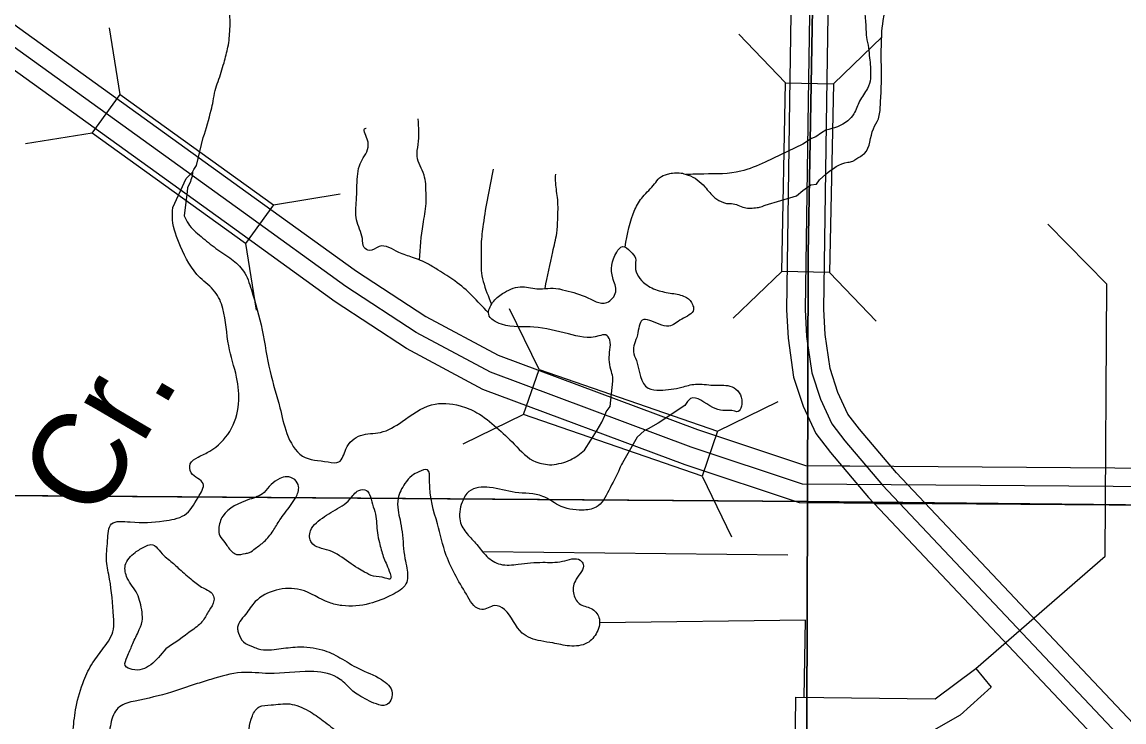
# Model space of a CAD drawing. Extents: x 380424 to 701066, y 1117407 to 1412949.
# Drawn here: x 463713 to 469618, y 1330753 to 1334507 of the extents above; entities that cross this region are included whole.
import ezdxf

# ---------------------------------------------------------------- set-up
doc = ezdxf.new("R2010")
doc.units = 0
for name, color, linetype in [('Bridges and Drawbridges County Highways', 7, 'Continuous'), ('Bridges and Drawbridges State Highways', 7, 'Continuous'), ('Cities Incorporated Area', 7, 'Continuous'), ('County Route Divided Highway Outline and Fill', 7, 'Continuous'), ('County Routes Highway Center Lines', 7, 'Continuous'), ('Islands', 7, 'Continuous'), ('Lakes and Ponds', 7, 'Continuous'), ('Masks for Road Features', 7, 'Continuous'), ('Narrow Canals', 7, 'Continuous'), ('Narrow River Creek and Branch and Slough', 7, 'Continuous'), ('Narrow River Creek and Branch and Slough Text', 7, 'Continuous'), ('Section Lines', 7, 'Continuous'), ('State Route Divided Highway Outline and Fill', 7, 'Continuous'), ('State Routes Highway Center Lines', 7, 'Continuous'), ('Township  and Range lines', 7, 'Continuous')]:
    doc.layers.add(name, color=color, linetype=linetype)

msp = doc.modelspace()

# ---------------------------------------------------------------- linework, layer by layer
at = {"layer": 'Bridges and Drawbridges County Highways'}
for p, q in [((467804.6, 1334180.9), (467553.8, 1334442)), ((468060.5, 1334175.7), (468321.7, 1334426.4)), ((467784.1, 1333169.1), (467522.9, 1332918.4)), ((468040, 1333163.9), (468290.8, 1332902.8))]:
    msp.add_line(p, q, dxfattribs=at)
msp.add_lwpolyline([(467784.1, 1333169.1), (467804.6, 1334180.9), (468060.5, 1334175.7), (468040, 1333163.9)], close=True, dxfattribs=at)
at = {"layer": 'Bridges and Drawbridges State Highways'}
for p, q in [((464238.9, 1334118.8), (464181, 1334476.1)), ((464089.2, 1333911.1), (463731.8, 1333853.2)), ((465059.8, 1333526.9), (465417.1, 1333584.8)), ((464910, 1333319.2), (464967.9, 1332961.8)), ((466483.4, 1332643.1), (466324.8, 1332968.5)), ((467440.1, 1332313.3), (467765.6, 1332471.9)), ((466400, 1332401), (466074.5, 1332242.4)), ((467356.7, 1332071.3), (467515.3, 1331745.8))]:
    msp.add_line(p, q, dxfattribs=at)
for points in [[(464238.9, 1334118.8), (465059.8, 1333526.9), (464910, 1333319.2), (464089.2, 1333911.1)], [(466483.4, 1332643.1), (467440.1, 1332313.3), (467356.7, 1332071.3), (466400, 1332401)]]:
    msp.add_lwpolyline(points, close=True, dxfattribs=at)
at = {"layer": 'Cities Incorporated Area'}
for points in [[(464520.4, 1333511.4), (464591.7, 1333668.2), (464625.6, 1333702.2), (464624.2, 1333678.1), (464617.2, 1333659.7), (464615.7, 1333651.3), (464600.2, 1333617.3), (464597.3, 1333597.5), (464581.5, 1333467.4)], [(466727.4, 1332211.2), (466794.1, 1332318), (466819.1, 1332360.9), (466835.2, 1332396.7), (466842.4, 1332416.4), (466863.8, 1332445), (466878, 1332580.6)], [(467264.5, 1332450.4), (467121.4, 1332355.5), (467067.7, 1332325.1), (467046.3, 1332314.4), (467008.7, 1332280.4), (466929.7, 1332142.6)], [(467804.4, 1326172.8), (467859.7, 1330886), (468606.5, 1330876.9), (468823.9, 1331040), (468907, 1330940.2), (468739.3, 1330789.7), (468524, 1330666)]]:
    msp.add_lwpolyline(points, dxfattribs=at)
for points in [[(461896.9, 1328532.8), (462002.4, 1328538.1), (462113.2, 1328517), (462261, 1328495.9), (462377.1, 1328548.6), (462424.6, 1328596.1), (462440.4, 1328643.6), (462450.9, 1328749.2), (462440.4, 1328838.9), (462419.3, 1328933.8), (462419.3, 1329044.7), (462456.2, 1329166), (462498.4, 1329255.7), (462567, 1329366.6), (462667.3, 1329509), (462815.1, 1329683.2), (462910, 1329730.7), (463036.7, 1329820.4), (463121.1, 1329825.7), (463205.5, 1329799.3), (463263.6, 1329725.4), (463268.9, 1329651.5), (463268.9, 1329556.5), (463279.4, 1329498.5), (463311.1, 1329445.7), (463369.1, 1329414.1), (463443, 1329414.1), (463543.3, 1329419.3), (463680.5, 1329393), (463764.9, 1329371.8), (463912.7, 1329266.3), (463997.1, 1329171.3), (464023.5, 1329181.9), (464039.3, 1329213.5), (464049.9, 1329287.4), (464049.9, 1329340.2), (464034, 1329403.5), (464023.5, 1329509), (464007.7, 1329582.9), (463991.8, 1329862.6), (463970.7, 1330474.7), (463986.5, 1330712.2), (464002.4, 1330833.6), (464044.6, 1330976.1), (464092.1, 1331071.1), (464150.1, 1331150.2), (464202.9, 1331250.5), (464202.9, 1331319.1), (464181.8, 1331519.6), (464166, 1331614.6), (464171.2, 1331725.4), (464192.3, 1331815.1), (464292.6, 1331825.7), (464472, 1331830.9), (464582.8, 1331862.6), (464656.7, 1331957.6), (464683.1, 1332031.5), (464619.8, 1332089.5), (464614.5, 1332137), (464656.7, 1332173.9), (464720, 1332205.6), (464825.6, 1332311.2), (464873.1, 1332458.9), (464862.5, 1332601.4), (464820.3, 1332770.3), (464788.7, 1332970.8), (464746.4, 1333060.5), (464667.3, 1333134.4), (464561.7, 1333303.2), (464519.5, 1333445.7), (464520.4, 1333511.4)], [(464581.5, 1333467.4), (464604, 1333424.6), (464672.6, 1333356), (464751.7, 1333292.7), (464836.1, 1333234.6), (464899.5, 1333171.3), (464941.7, 1333071), (464999.7, 1332854.7), (465041.9, 1332633.1), (465094.7, 1332437.8), (465131.7, 1332300.6), (465216.1, 1332179.2), (465353.3, 1332147.6), (465411.3, 1332147.6), (465448.3, 1332216.2), (465527.4, 1332290), (465633, 1332305.9), (465749.1, 1332363.9), (465907.4, 1332453.6), (466060.4, 1332448.4), (466150.1, 1332411.4), (466255.7, 1332332.3), (466350.6, 1332242.6), (466466.7, 1332147.6), (466551.2, 1332131.7)], [(466878, 1332580.6), (466878.3, 1332601.4), (466867.8, 1332643.6), (466862.5, 1332749.2), (466862.5, 1332801.9), (466841.4, 1332828.3), (466804.5, 1332823), (466640.9, 1332833.6), (466456.2, 1332870.5), (466282, 1332886.4), (466213.4, 1332939.1), (466234.6, 1333002.4), (466287.3, 1333049.9), (466382.3, 1333086.9), (466472, 1333076.3), (466588.1, 1333076.3), (466609.2, 1333071), (466730.6, 1333034.1), (466846.7, 1333002.4), (466894.2, 1333060.5), (466878.3, 1333134.4), (466899.5, 1333271.6), (466931.1, 1333303.2), (466973.3, 1333276.9), (466999.7, 1333239.9), (466999.7, 1333192.4), (467052.5, 1333102.7), (467126.4, 1333065.8), (467205.5, 1333049.9), (467274.1, 1333028.8), (467305.8, 1332991.9), (467311.1, 1332965.5), (467247.7, 1332912.7), (467179.1, 1332875.8), (467126.4, 1332886.4), (467036.7, 1332907.5), (467010.3, 1332828.3), (466989.2, 1332738.6), (467005, 1332691.1), (467068.3, 1332543.3), (467131.6, 1332532.8), (467247.7, 1332548.6), (467321.6, 1332564.5), (467416.6, 1332559.2), (467506.3, 1332553.9), (467569.6, 1332480), (467543.2, 1332416.7), (467532.2, 1332420), (467469.1, 1332424), (467413.9, 1332439.8), (467295.5, 1332487.1), (467264.5, 1332450.4)], [(466551.2, 1332131.7), (466651.4, 1332158.1), (466727.4, 1332211.2)], [(466929.7, 1332142.6), (466915.3, 1332110.6), (466857.2, 1331994.5), (466788.6, 1331904.8), (466714.8, 1331889), (466588.1, 1331915.4), (466503.7, 1331962.9), (466355.9, 1331984), (466218.7, 1332010.4), (466107.9, 1331989.3), (466071, 1331931.2), (466060.4, 1331830.9), (466097.4, 1331762.3), (466150.1, 1331704.3), (466202.9, 1331641), (466276.8, 1331598.8), (466371.8, 1331598.8), (466503.7, 1331609.3), (466609.2, 1331614.6), (466704.2, 1331619.9), (466720, 1331598.8), (466683.1, 1331519.6), (466667.3, 1331445.7), (466698.9, 1331387.7), (466762.3, 1331361.3), (466804.5, 1331313.8), (466793.9, 1331234.6), (466741.1, 1331176.6), (466646.2, 1331160.8), (466556.5, 1331176.6), (466493.1, 1331187.2), (466392.9, 1331229.4), (466297.9, 1331356), (466245.1, 1331377.1), (466176.5, 1331356), (466134.3, 1331377.1), (466102.6, 1331424.6)], [(466102.6, 1331424.6), (465986.5, 1331646.2), (465939, 1331815.1), (465896.8, 1332047.3), (465886.3, 1332105.4), (465838.8, 1332094.8), (465801.8, 1332073.7), (465764.9, 1332031.5), (465728, 1331952.3), (465728, 1331889), (465738.5, 1331836.2), (465749.1, 1331772.9), (465764.9, 1331630.4), (465775.5, 1331577.6), (465770.2, 1331493.2), (465696.3, 1331435.2), (465574.9, 1331387.7), (465427.2, 1331377.1), (465358.6, 1331393), (465205.5, 1331461.6), (464962.8, 1331398.2), (464910, 1331329.6), (464867.8, 1331250.5), (464873.1, 1331229.4), (464899.5, 1331181.9), (464952.2, 1331155.5), (464978.6, 1331144.9), (465036.7, 1331139.7), (465089.4, 1331144.9), (465189.7, 1331155.5), (465321.6, 1331139.7), (465416.6, 1331097.4), (465516.9, 1331039.4), (465638.3, 1330981.3), (465696.3, 1330907.5), (465664.6, 1330844.1), (465611.9, 1330849.4), (465516.9, 1330896.9), (465485.2, 1330918), (465464.1, 1330939.1), (465400.8, 1330991.9), (465258.3, 1331023.6), (465036.7, 1331013), (464888.9, 1331018.3), (464725.3, 1330981.3), (464640.9, 1330955), (464514.2, 1330912.7), (464319, 1330865.2), (464234.6, 1330833.6), (464208.2, 1330801.9), (464181.8, 1330706.9), (464166, 1330622.5), (464160.7, 1330517), (464155.4, 1330406.1), (464176.5, 1330295.3), (464224, 1330210.9), (464276.8, 1330168.7), (464361.2, 1330179.2), (464414, 1330226.7), (464456.2, 1330295.3), (464503.7, 1330385), (464535.4, 1330506.4), (464598.7, 1330532.8), (464714.8, 1330490.6), (464815, 1330464.2), (464910, 1330495.9), (464920.6, 1330553.9), (464925.9, 1330643.6), (464947, 1330786.1), (464983.9, 1330833.6), (465047.2, 1330844.1), (465147.5, 1330849.4), (465247.8, 1330812.5), (465326.9, 1330759.7), (465411.3, 1330696.4), (465527.4, 1330654.2), (465712.1, 1330670), (465833.5, 1330612), (465881, 1330559.2), (465881, 1330511.7), (465833.5, 1330348.1), (465791.3, 1330184.5), (465717.4, 1329962.9), (465606.6, 1329799.3), (465353.3, 1329604), (465227.9, 1329503.2), (465126.9, 1329439.3), (464931.1, 1329387.7), (464823.9, 1329503.2), (464818.6, 1329678.7), (464823.9, 1329790.4), (464772.8, 1329862.6), (464677.8, 1329957.6), (464640.9, 1329941.8), (464630.3, 1329894.3), (464630.3, 1329846.8), (464630.3, 1329783.5)]]:
    msp.add_spline(points, degree=3, dxfattribs=at)
at = {"layer": 'County Route Divided Highway Outline and Fill'}
for points in [[(468128.3, 1351011.1), (467987, 1344132.3), (467971.2, 1343363.7), (467958.8, 1342760.7), (467826.4, 1334083.6), (467809.3, 1332962.4), (467817.7, 1332810.7), (467847.5, 1332602.5), (467897.9, 1332446.8), (467966.8, 1332299.9), (468044.6, 1332197.6), (468249.3, 1331956.3), (472659.4, 1327280.3)], [(472806.7, 1327415.7), (468398.4, 1332089.7), (468200.6, 1332322.9), (468138.9, 1332404.1), (468084.3, 1332520.4), (468043, 1332647.8), (468017, 1332830.4), (468009.4, 1332966.4), (468026.4, 1334080.6), (468158.8, 1342757.1), (468171.2, 1343359.5), (468186.9, 1344128.2), (468328.3, 1351007.5)]]:
    msp.add_lwpolyline(points, dxfattribs=at)
at = {"layer": 'County Routes Highway Center Lines'}
msp.add_lwpolyline([(468228.3, 1351009.3), (468087, 1344130.2), (468071.2, 1343361.6), (468058.8, 1342758.9), (467926.4, 1334082.1), (467909.4, 1332964.4), (467917.3, 1332820.6), (467945.2, 1332625.1), (467991.1, 1332483.6), (468052.9, 1332352), (468122.6, 1332260.2), (468323.9, 1332023), (472733, 1327348)], dxfattribs=at)
at = {"layer": 'Islands'}
for points in [[(464931.1, 1331947), (465010.3, 1331984), (465047.2, 1332026.2), (465094.7, 1332057.9), (465131.7, 1332068.4), (465173.9, 1332052.6), (465195, 1332015.6), (465179.2, 1331957.6), (465121.1, 1331873.2), (465094.7, 1331836.2), (465057.8, 1331778.2), (465010.3, 1331720.1), (464962.8, 1331683.2), (464931.1, 1331662.1), (464910, 1331656.8), (464862.5, 1331651.5), (464815, 1331693.7), (464799.2, 1331714.8), (464772.8, 1331751.8), (464767.5, 1331788.7), (464788.7, 1331857.3), (464931.1, 1331947)], [(465379.7, 1331883.7), (465290, 1331820.4), (465258.3, 1331778.2), (465263.6, 1331714.9), (465358.6, 1331672.6), (465464.1, 1331609.3), (465511.6, 1331577.6), (465548.5, 1331556.5), (465596, 1331535.4), (465659.4, 1331524.9), (465685.7, 1331519.6), (465680.5, 1331561.8), (465648.8, 1331641), (465627.7, 1331714.9), (465617.1, 1331767.6), (465606.6, 1331867.9), (465590.8, 1331920.7), (465574.9, 1331973.4), (465559.1, 1331994.5), (465516.9, 1331994.5), (465469.4, 1331947), (465379.7, 1331883.7)], [(464482.6, 1331144.9), (464625.1, 1331245.2), (464683.1, 1331298), (464714.8, 1331350.7), (464741.2, 1331403.5), (464735.9, 1331435.2), (464683.1, 1331472.1), (464625.1, 1331514.3), (464556.5, 1331572.4), (464503.7, 1331619.9), (464472, 1331646.2), (464403.4, 1331704.3), (464371.8, 1331693.7), (464319, 1331662.1), (464266.2, 1331593.5), (464276.8, 1331524.9), (464329.6, 1331440.4), (464345.4, 1331392.9), (464355.9, 1331292.7), (464334.8, 1331234.6), (464303.2, 1331166), (464276.8, 1331102.7), (464266.2, 1331055.2), (464303.2, 1331034.1), (464482.6, 1331144.9)]]:
    msp.add_spline(points, degree=3, dxfattribs=at)
at = {"layer": 'Lakes and Ponds'}
for points in [[(468019.5, 1333925.9), (467996.5, 1333913.1), (467965.8, 1333890.1), (467942.8, 1333882.4), (467896.7, 1333851.6), (467694.5, 1333754.9)], [(467694.5, 1333524.5), (467863.4, 1333575.1), (467896.7, 1333603.3), (467940.2, 1333634), (467970.9, 1333636.6), (467986.3, 1333659.6), (468019.5, 1333690.3)]]:
    msp.add_lwpolyline(points, dxfattribs=at)
for points in [[(468761.2, 1337947.9), (468750.6, 1337974.3), (468740, 1337995.4), (468729.5, 1338037.7), (468755.9, 1338143.3), (468792.9, 1338185.6), (468798.1, 1338201.4), (468851, 1338243.7), (468882.6, 1338296.5), (468940.7, 1338439.1), (468903.8, 1338460.2), (468819.3, 1338359.8), (468787.6, 1338322.9), (468734.8, 1338264.8), (468697.8, 1338212), (468666.1, 1338169.7), (468608, 1338101.1), (468571.1, 1338043), (468555.2, 1338006), (468528.8, 1337953.2), (468528.8, 1337942.6), (468518.2, 1337905.7), (468513, 1337874), (468513, 1337815.9), (468523.5, 1337763.1), (468549.9, 1337720.8), (468571.1, 1337689.1), (468576.3, 1337689.1), (468623.9, 1337662.7), (468734.8, 1337673.3), (468766.5, 1337678.6), (468819.3, 1337646.9), (468861.5, 1337609.9), (468898.5, 1337546.6), (468909, 1337509.6), (468919.6, 1337472.6), (468909, 1337435.7), (468919.6, 1337367), (468940.7, 1337240.3), (468961.9, 1337081.8), (468946, 1336918.1), (468946, 1336759.7), (468935.5, 1336701.6), (468924.9, 1336611.8), (468887.9, 1336479.8), (468861.5, 1336416.4), (468835.1, 1336331.9), (468819.3, 1336273.8), (468787.6, 1336252.7), (468782.3, 1336252.7), (468750.6, 1336289.7), (468750.6, 1336347.8), (468745.3, 1336374.2), (468724.2, 1336432.3), (468692.5, 1336490.4), (468655.6, 1336506.2), (468645, 1336500.9), (468576.3, 1336511.5), (468528.8, 1336495.6), (468481.3, 1336479.8), (468296.4, 1336363.6), (468264.8, 1336321.4), (468243.6, 1336268.6), (468233.1, 1336221), (468227.8, 1336141.8), (468238.4, 1336078.4), (468312.3, 1335935.9), (468349.3, 1335877.8), (468386.2, 1335851.4), (468433.8, 1335803.8), (468460.2, 1335761.6), (468476, 1335513.4), (468465.4, 1335444.7), (468454.9, 1335381.3), (468428.5, 1335296.8), (468375.7, 1335154.3), (468285.9, 1334921.9), (468280.6, 1334869.1), (468254.2, 1334774), (468243.6, 1334726.5), (468238.4, 1334668.4), (468227.8, 1334589.2), (468233.1, 1334504.7), (468238.4, 1334425.5), (468248.9, 1334367.4), (468254.2, 1334314.6), (468259.5, 1334267.1), (468259.5, 1334235.4), (468259.5, 1334203.7), (468243.6, 1334150.9), (468201.4, 1334082.2), (468169.7, 1334013.6), (468138, 1333976.6), (468019.5, 1333925.9)], [(468019.5, 1333690.3), (468138, 1333754.8), (468164.4, 1333760.1), (468180.3, 1333770.6), (468227.8, 1333802.3), (468275.3, 1333934.3), (468301.7, 1333987.2), (468312.3, 1334061.1), (468317.6, 1334161.4), (468317.6, 1334293.5), (468317.6, 1334356.8), (468328.1, 1334515.3), (468338.7, 1334589.2), (468338.7, 1334610.3), (468344, 1334668.4), (468365.1, 1334774), (468396.8, 1334842.7), (468433.8, 1334932.5), (468481.3, 1335006.4), (468497.1, 1335027.5), (468534.1, 1335122.6), (468571.1, 1335281), (468592.2, 1335360.2), (468602.7, 1335407.8), (468608, 1335471.1), (468623.9, 1335539.8), (468660.8, 1335661.2), (468676.7, 1335708.8), (468718.9, 1335766.9), (468824.5, 1335967.5), (468824.5, 1335978.1), (469009.4, 1336606.5), (469014.7, 1336643.5), (469019.9, 1336728), (469025.2, 1336749.1), (469014.7, 1336833.6), (469035.8, 1336907.6), (469030.5, 1337076.6), (469051.6, 1337303.6), (469030.5, 1337588.8), (469030.5, 1337625.8), (469025.2, 1337673.3), (469014.7, 1337689.1), (468988.3, 1337710.3), (468882.6, 1337789.5), (468761.2, 1337947.9)], [(467694.5, 1333754.9), (467564.6, 1333706.1), (467367, 1333691.4), (467272.2, 1333689.1)], [(467272.2, 1333689.1), (467282.5, 1333686.1), (467372.3, 1333622.8), (467425.1, 1333564.7), (467472.6, 1333538.3), (467493.7, 1333533), (467514.9, 1333533), (467583.5, 1333511.9), (467652.2, 1333511.9), (467678.6, 1333517.1), (467694.5, 1333524.5)]]:
    msp.add_spline(points, degree=3, dxfattribs=at)
at = {"layer": 'Masks for Road Features'}
for p, q in [((468105.1, 1332126.3), (468369, 1332124.3)), ((468278.8, 1331925), (468555.7, 1331922.9))]:
    msp.add_line(p, q, dxfattribs=at)
at = {"layer": 'Narrow Canals'}
for points in [[(468823.9, 1331040), (469516.4, 1331642.4), (469526.9, 1333100), (469210.1, 1333422.1)], [(467815.9, 1331647.7), (466182.4, 1331665)], [(467904.1, 1330885.5), (467910.9, 1331299.1), (466809.5, 1331284.2)]]:
    msp.add_lwpolyline(points, dxfattribs=at)
at = {"layer": 'Narrow River Creek and Branch and Slough'}
msp.add_lwpolyline([(464625.6, 1333702.2), (464634.1, 1333716.4), (464646.9, 1333737.6), (464684.2, 1333886.5)], dxfattribs=at)
for points in [[(464684.2, 1333886.5), (464726.5, 1334034.7), (464737, 1334082.2), (464747.6, 1334140.3), (464763.5, 1334187.8), (464795.1, 1334288.2), (464816.3, 1334372.7), (464826.8, 1334467.7), (464821.5, 1334599.7), (464816.3, 1334657.8), (464821.5, 1334705.4), (464826.8, 1334742.3), (464837.4, 1334779.3), (464842.7, 1334800.4), (464853.2, 1334816.3), (464858.5, 1334832.1), (464879.6, 1334842.7), (464900.8, 1334858.5), (464927.2, 1334863.8), (464937.7, 1334863.8), (464974.7, 1334874.4), (465001.1, 1334890.2), (465038.1, 1334906), (465085.6, 1334943), (465117.3, 1334995.8), (465133.1, 1335022.2), (465143.7, 1335022.2), (465154.2, 1335228.2), (465159.5, 1335291.6), (465164.8, 1335333.8), (465159.5, 1335344.4), (465175.4, 1335360.2), (465180.7, 1335376.1), (465196.5, 1335386.6), (465244, 1335402.5), (465291.6, 1335439.4), (465328.5, 1335481.7), (465328.5, 1335497.5), (465323.2, 1335550.3), (465312.7, 1335592.6)], [(465842.2, 1333230.3), (465861.9, 1333422.1), (465877.7, 1333533), (465877.7, 1333591.1), (465867.2, 1333686.1), (465830.2, 1333786.5), (465835.5, 1333849.8), (465835.5, 1333987.2)], [(466210.6, 1332948.5), (466032.9, 1333117.9), (465943.1, 1333176), (465890.3, 1333207.7), (465805.8, 1333244.7), (465731.8, 1333271.1), (465626.2, 1333302.8), (465573.4, 1333281.6), (465547, 1333297.5), (465536.4, 1333345), (465504.7, 1333445.3), (465504.7, 1333551), (465510, 1333677.7), (465520.6, 1333735.8), (465541.7, 1333778.1), (465562.8, 1333878.4), (465552.3, 1333936.5), (465557.6, 1333936.5)], [(466236.9, 1333717.8), (466184, 1333422.1), (466173.5, 1333316.5), (466173.5, 1333221.4), (466173.5, 1333173.9), (466184, 1333115.8), (466228.1, 1332994.3)], [(466515.5, 1333077.4), (466556.9, 1333274), (466578, 1333374.4), (466583.3, 1333448.3), (466583.3, 1333553.9), (466572.7, 1333643.7), (466572.7, 1333691.2)], [(466944.8, 1333300), (466997.3, 1333501.3), (467039.6, 1333570), (467102.9, 1333638.6), (467129.3, 1333670.3), (467171.6, 1333691.4), (467198, 1333696.7), (467245.5, 1333696.7), (467272.2, 1333689.1)]]:
    msp.add_spline(points, degree=3, dxfattribs=at)
at = {"layer": 'Section Lines'}
for points in [[(467996.4, 1337306.4), (467925.5, 1333261.9), (467921.5, 1331936.1), (462652.6, 1331974.1), (462656.7, 1333282.6), (462656.8, 1333287.4), (462706.4, 1337400)], [(473301.4, 1337238.4), (473221.3, 1333236.9), (473221.3, 1333223.8), (473202.7, 1331879.9), (467921.5, 1331936.1), (467925.5, 1333261.9), (467996.4, 1337306.4)], [(467921.5, 1331936.1), (467906, 1326629.2), (462607, 1326688.8), (462652.7, 1331969.9), (462652.6, 1331974.1)], [(473202.7, 1331879.9), (473207.6, 1331865.4), (473140.9, 1326533.8), (467906, 1326629.2), (467921.5, 1331936.1)]]:
    msp.add_lwpolyline(points, close=True, dxfattribs=at)
at = {"layer": 'State Route Divided Highway Outline and Fill'}
msp.add_lwpolyline([(449993.9, 1344363.9), (454985.4, 1340762), (460367.3, 1336878.3), (464957.4, 1333566.1), (465504.3, 1333171.4), (465876.2, 1332927.3), (466264.1, 1332719.3), (467332.5, 1332320.8), (467911.7, 1332127.8), (493013.8, 1331938.8), (493010.5, 1331738.9), (467878.5, 1331928), (467265.9, 1332132.2), (466181.5, 1332536.7), (465773.8, 1332755.3), (465390.9, 1333006.6), (464840.3, 1333403.9), (460250.3, 1336716.1), (454868.3, 1340599.9), (449885.3, 1344195.7)], dxfattribs=at)
at = {"layer": 'State Routes Highway Center Lines'}
msp.add_lwpolyline([(493112.1, 1331838.1), (467895.1, 1332027.9), (467299.2, 1332226.5), (466222.8, 1332628), (465825, 1332841.3), (465447.6, 1333089), (464898.8, 1333485), (460308.8, 1336797.2), (454926.8, 1340680.9), (449939.6, 1344279.8)], dxfattribs=at)
at = {"layer": 'Township  and Range lines'}
for p, q in [((462652.6, 1331974.1), (467921.5, 1331936.1)), ((467921.5, 1331936.1), (473202.7, 1331879.9))]:
    msp.add_line(p, q, dxfattribs=at)

# ---------------------------------------------------------------- texts
at = {"layer": 'Narrow River Creek and Branch and Slough Text'}
msp.add_text('Cr.', height=500, rotation=59.50389, dxfattribs=at).set_placement((464108.6, 1331816.6))

doc.saveas('drawing.dxf')
